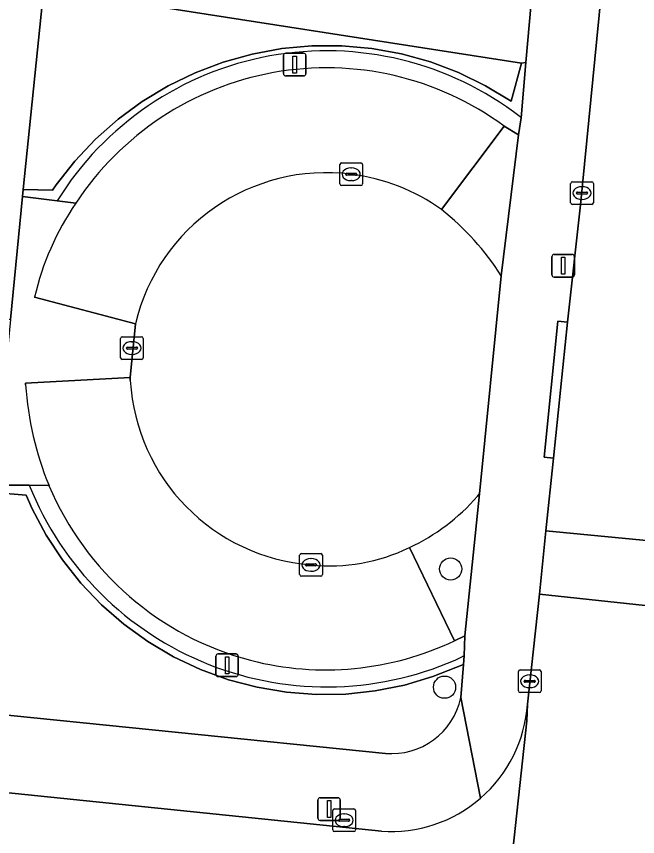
# Model space of a CAD drawing. Extents: x 161354 to 162026, y 386504 to 387460.
# Drawn here: x 161789.51 to 161816.91, y 386938.81 to 386974.98 of the extents above; entities that cross this region are included whole.
import ezdxf

# ---------------------------------------------------------------- set-up
doc = ezdxf.new("R2010")
doc.units = 0
for name, color, linetype in [('IMGEO_Boom', 7, 'Continuous'), ('IMGEO_Groenvoorziening', 7, 'Continuous'), ('IMGEO_Haag', 7, 'Continuous'), ('IMGEO_Kolk', 7, 'Continuous'), ('IMGEO_Lichtmast', 7, 'Continuous'), ('IMGEO_Parkeervlak_open', 7, 'Continuous'), ('IMGEO_Rijbaan_lokaal_open', 7, 'Continuous'), ('IMGEO_Voetpad_open', 7, 'Continuous')]:
    doc.layers.add(name, color=color, linetype=linetype)

msp = doc.modelspace()

# ---------------------------------------------------------------- linework, layer by layer
at = {"layer": 'IMGEO_Boom'}
for centre in [(161808.662, 386950.612), (161808.393, 386945.399)]:
    msp.add_circle(centre, 0.489, dxfattribs=at)
at = {"layer": 'IMGEO_Groenvoorziening'}
for points in [[(161781.371, 386980.133), (161781.322, 386977.922), (161778.694, 386978.31), (161777.903, 386970.606), (161789.006, 386969.465), (161788.696, 386965.846), (161788.255, 386961.746), (161789.244, 386961.616), (161789.772, 386967.045), (161789.803, 386967.343), (161790.657, 386975.66)], [(161812.369, 386977.249), (161793.725, 386979.452), (161793.008, 386976.465), (161792.865, 386975.87), (161811.785, 386972.925), (161811.986, 386972.95)], [(161802.535, 386973.683), (161803.862, 386973.684), (161805.184, 386973.565), (161806.489, 386973.327), (161807.767, 386972.972), (161809.009, 386972.503), (161810.202, 386971.924), (161811.339, 386971.239), (161811.785, 386972.925), (161792.865, 386975.87), (161790.657, 386975.66), (161789.803, 386967.343), (161791.099, 386967.32), (161791.267, 386967.56), (161792.087, 386968.603), (161792.997, 386969.568), (161793.992, 386970.446), (161795.061, 386971.232), (161796.197, 386971.917), (161797.39, 386972.498), (161798.631, 386972.968), (161799.909, 386973.324), (161801.214, 386973.563)]]:
    msp.add_lwpolyline(points, close=True, dxfattribs=at)
for points in [[(161807.767, 386972.972), (161806.489, 386973.327), (161805.184, 386973.565), (161803.862, 386973.684), (161802.535, 386973.683), (161801.214, 386973.563), (161799.909, 386973.324), (161798.631, 386972.968), (161797.39, 386972.498), (161796.197, 386971.917), (161795.061, 386971.232), (161793.992, 386970.446), (161792.997, 386969.568), (161792.087, 386968.603), (161791.267, 386967.56), (161791.099, 386967.32), (161789.803, 386967.343), (161789.772, 386967.045), (161791.308, 386966.85)], [(161811.726, 386970.554), (161811.775, 386970.516), (161811.986, 386972.95), (161811.785, 386972.925), (161811.339, 386971.239), (161810.202, 386971.924), (161809.009, 386972.503), (161807.767, 386972.972)], [(161811.657, 386969.767), (161811.025, 386970.143), (161808.264, 386966.46)], [(161810.895, 386963.54), (161811.657, 386969.767)], [(161792.353, 386949.985), (161791.538, 386951.012), (161790.819, 386952.109), (161790.204, 386953.267), (161789.934, 386953.873), (161788.5, 386953.978), (161787.893, 386947.949), (161787.626, 386947.976), (161787.223, 386944.356), (161805.782, 386942.48)], [(161790.074, 386954.314), (161788.534, 386954.315), (161788.5, 386953.978), (161789.934, 386953.873), (161790.204, 386953.267), (161790.819, 386952.109), (161791.538, 386951.012), (161792.353, 386949.985), (161793.259, 386949.037), (161794.248, 386948.175), (161795.311, 386947.408), (161796.44, 386946.741), (161797.625, 386946.18), (161798.857, 386945.729), (161800.124, 386945.393), (161801.417, 386945.175), (161802.725, 386945.075), (161804.036, 386945.095), (161805.34, 386945.235), (161806.625, 386945.493), (161807.882, 386945.868), (161809.223, 386946.405), (161809.257, 386946.779), (161809.191, 386946.748)], [(161806.843, 386951.561), (161808.84, 386947.45), (161809.291, 386947.664), (161809.942, 386953.93)], [(161809.942, 386953.93), (161809.846, 386953.818)], [(161809.112, 386944.939), (161809.223, 386946.405), (161807.882, 386945.868), (161806.625, 386945.493), (161805.34, 386945.235), (161804.036, 386945.095), (161802.725, 386945.075), (161801.417, 386945.175), (161800.124, 386945.393), (161798.857, 386945.729), (161797.625, 386946.18), (161796.44, 386946.741), (161795.311, 386947.408), (161794.248, 386948.175), (161793.259, 386949.037), (161792.353, 386949.985)]]:
    msp.add_lwpolyline(points, dxfattribs=at)
for centre, radius, start, end in [((161803.188, 386959.49), 13.975, 52.3436, 148.2207), ((161801.094, 386957.355), 11.589, 32.2568, 51.7826), ((161803.196, 386959.535), 14.123, 201.6968, 295.1185), ((161803.029, 386959.761), 9.044, 294.9407, 318.915), ((161806.059, 386945.589), 3.122, 264.9115, 347.9757)]:
    msp.add_arc(centre, radius, start, end, dxfattribs=at)
at = {"layer": 'IMGEO_Haag'}
for points in [[(161807.767, 386972.972), (161806.489, 386973.327), (161805.184, 386973.565), (161803.862, 386973.684), (161802.535, 386973.683), (161801.214, 386973.563), (161799.909, 386973.324), (161798.631, 386972.968), (161797.39, 386972.498), (161796.197, 386971.917), (161795.061, 386971.232), (161793.992, 386970.446), (161792.997, 386969.568), (161792.087, 386968.603), (161791.267, 386967.56), (161791.099, 386967.32), (161789.803, 386967.343), (161789.772, 386967.045), (161791.308, 386966.85)], [(161811.726, 386970.554), (161811.775, 386970.516), (161811.986, 386972.95), (161811.785, 386972.925), (161811.339, 386971.239), (161810.202, 386971.924), (161809.009, 386972.503), (161807.767, 386972.972)]]:
    msp.add_lwpolyline(points, dxfattribs=at)
msp.add_arc((161803.188, 386959.49), 13.975, 52.3436, 148.2207, dxfattribs=at)
at = {"layer": 'IMGEO_Kolk'}
for p, q in [((161803.776, 386967.593), (161803.776, 386968.445)), ((161803.851, 386968.519), (161804.703, 386968.519)), ((161804.777, 386968.445), (161804.777, 386967.593)), ((161804.078, 386968.062), (161804.476, 386968.062)), ((161804.264, 386968.299), (161804.289, 386968.299)), ((161804.035, 386968.013), (161804.035, 386968.025)), ((161804.473, 386967.976), (161804.075, 386967.976)), ((161804.287, 386967.739), (161804.262, 386967.739)), ((161804.519, 386968.025), (161804.519, 386968.013)), ((161804.703, 386967.519), (161803.851, 386967.519)), ((161813.957, 386966.767), (161813.957, 386967.619)), ((161814.032, 386967.693), (161814.884, 386967.693)), ((161814.445, 386967.473), (161814.47, 386967.473)), ((161814.958, 386967.619), (161814.958, 386966.767)), ((161814.216, 386967.187), (161814.216, 386967.199)), ((161814.654, 386967.15), (161814.256, 386967.15)), ((161814.259, 386967.236), (161814.657, 386967.236)), ((161814.7, 386967.199), (161814.7, 386967.187)), ((161814.884, 386966.693), (161814.032, 386966.693)), ((161814.468, 386966.913), (161814.443, 386966.913)), ((161794.179, 386960.854), (161795.031, 386960.854)), ((161794.104, 386959.928), (161794.104, 386960.78)), ((161794.592, 386960.634), (161794.617, 386960.634)), ((161795.105, 386960.78), (161795.105, 386959.928)), ((161794.363, 386960.348), (161794.363, 386960.36)), ((161794.801, 386960.311), (161794.403, 386960.311)), ((161794.406, 386960.397), (161794.804, 386960.397)), ((161794.847, 386960.36), (161794.847, 386960.348)), ((161795.031, 386959.854), (161794.179, 386959.854)), ((161794.615, 386960.074), (161794.59, 386960.074)), ((161802.003, 386950.367), (161802.003, 386951.219)), ((161802.078, 386951.293), (161802.93, 386951.293)), ((161802.491, 386951.073), (161802.516, 386951.073)), ((161803.004, 386951.219), (161803.004, 386950.367)), ((161802.262, 386950.787), (161802.262, 386950.799)), ((161802.7, 386950.75), (161802.302, 386950.75)), ((161802.305, 386950.836), (161802.703, 386950.836)), ((161802.746, 386950.799), (161802.746, 386950.787)), ((161802.514, 386950.513), (161802.489, 386950.513)), ((161802.93, 386950.293), (161802.078, 386950.293)), ((161811.65, 386945.232), (161811.65, 386946.084)), ((161811.725, 386946.158), (161812.577, 386946.158)), ((161812.651, 386946.084), (161812.651, 386945.232)), ((161811.909, 386945.652), (161811.909, 386945.664)), ((161811.952, 386945.701), (161812.35, 386945.701)), ((161812.138, 386945.938), (161812.163, 386945.938)), ((161812.393, 386945.664), (161812.393, 386945.652)), ((161812.347, 386945.615), (161811.949, 386945.615)), ((161812.161, 386945.378), (161812.136, 386945.378)), ((161812.577, 386945.158), (161811.725, 386945.158)), ((161803.465, 386939.104), (161803.465, 386939.956)), ((161803.54, 386940.03), (161804.392, 386940.03)), ((161804.466, 386939.956), (161804.466, 386939.104)), ((161803.724, 386939.524), (161803.724, 386939.536)), ((161804.162, 386939.487), (161803.764, 386939.487)), ((161803.767, 386939.573), (161804.165, 386939.573)), ((161803.953, 386939.81), (161803.978, 386939.81)), ((161804.208, 386939.536), (161804.208, 386939.524)), ((161803.976, 386939.25), (161803.951, 386939.25)), ((161804.392, 386939.03), (161803.54, 386939.03))]:
    msp.add_line(p, q, dxfattribs=at)
for points in [[(161803.776, 386967.593), (161803.776, 386968.445)], [(161803.851, 386968.519), (161804.703, 386968.519)], [(161804.777, 386968.445), (161804.777, 386967.593)], [(161804.703, 386967.519), (161803.851, 386967.519)], [(161813.957, 386966.767), (161813.957, 386967.619)], [(161814.032, 386967.693), (161814.884, 386967.693)], [(161814.958, 386967.619), (161814.958, 386966.767)], [(161814.884, 386966.693), (161814.032, 386966.693)], [(161794.179, 386960.854), (161795.031, 386960.854)], [(161794.104, 386959.928), (161794.104, 386960.78)], [(161795.105, 386960.78), (161795.105, 386959.928)], [(161795.031, 386959.854), (161794.179, 386959.854)], [(161802.003, 386950.367), (161802.003, 386951.219)], [(161802.078, 386951.293), (161802.93, 386951.293)], [(161803.004, 386951.219), (161803.004, 386950.367)], [(161802.93, 386950.293), (161802.078, 386950.293)], [(161811.65, 386945.232), (161811.65, 386946.084)], [(161811.725, 386946.158), (161812.577, 386946.158)], [(161812.651, 386946.084), (161812.651, 386945.232)], [(161812.577, 386945.158), (161811.725, 386945.158)], [(161803.465, 386939.104), (161803.465, 386939.956)], [(161803.54, 386940.03), (161804.392, 386940.03)], [(161804.466, 386939.956), (161804.466, 386939.104)], [(161804.392, 386939.03), (161803.54, 386939.03)]]:
    msp.add_lwpolyline(points, dxfattribs=at)
for centre, radius, start, end in [((161803.853, 386968.443), 0.0765, 91.552, 178.448), ((161803.853, 386968.443), 0.0765, 91.552, 178.448), ((161804.701, 386968.443), 0.0765, 1.552, 88.448), ((161804.701, 386968.443), 0.0765, 1.552, 88.448), ((161804.075, 386968.022), 0.0403, 85.8775, 175.7526), ((161804.48, 386968.024), 0.0386, 1.7309, 96.639), ((161804.072, 386968.012), 0.0366, 178.938, 274.7102), ((161804.476, 386968.019), 0.043, 264.8664, 352.4533), ((161803.853, 386967.595), 0.0765, 181.552, 268.448), ((161803.853, 386967.595), 0.0765, 181.552, 268.448), ((161804.701, 386967.595), 0.0765, 271.552, 358.448), ((161804.701, 386967.595), 0.0765, 271.552, 358.448), ((161814.034, 386967.617), 0.0765, 91.552, 178.448), ((161814.034, 386967.617), 0.0765, 91.552, 178.448), ((161814.882, 386967.617), 0.0765, 1.552, 88.448), ((161814.882, 386967.617), 0.0765, 1.552, 88.448), ((161814.256, 386967.196), 0.0403, 85.8775, 175.7526), ((161814.253, 386967.186), 0.0366, 178.938, 274.7102), ((161814.657, 386967.193), 0.043, 264.8664, 352.4533), ((161814.661, 386967.198), 0.0386, 1.7309, 96.639), ((161814.034, 386966.769), 0.0765, 181.552, 268.448), ((161814.034, 386966.769), 0.0765, 181.552, 268.448), ((161814.882, 386966.769), 0.0765, 271.552, 358.448), ((161814.882, 386966.769), 0.0765, 271.552, 358.448), ((161794.181, 386960.778), 0.0765, 91.552, 178.448), ((161794.181, 386960.778), 0.0765, 91.552, 178.448), ((161795.029, 386960.778), 0.0765, 1.552, 88.448), ((161795.029, 386960.778), 0.0765, 1.552, 88.448), ((161794.403, 386960.357), 0.0403, 85.8775, 175.7526), ((161794.4, 386960.347), 0.0366, 178.938, 274.7102), ((161794.804, 386960.354), 0.043, 264.8664, 352.4533), ((161794.808, 386960.359), 0.0386, 1.7309, 96.639), ((161794.181, 386959.93), 0.0765, 181.552, 268.448), ((161794.181, 386959.93), 0.0765, 181.552, 268.448), ((161795.029, 386959.93), 0.0765, 271.552, 358.448), ((161795.029, 386959.93), 0.0765, 271.552, 358.448), ((161802.08, 386951.217), 0.0765, 91.552, 178.448), ((161802.08, 386951.217), 0.0765, 91.552, 178.448), ((161802.928, 386951.217), 0.0765, 1.552, 88.448), ((161802.928, 386951.217), 0.0765, 1.552, 88.448), ((161802.302, 386950.796), 0.0403, 85.8775, 175.7526), ((161802.299, 386950.786), 0.0366, 178.938, 274.7102), ((161802.703, 386950.793), 0.043, 264.8664, 352.4533), ((161802.707, 386950.798), 0.0386, 1.7309, 96.639), ((161802.08, 386950.369), 0.0765, 181.552, 268.448), ((161802.08, 386950.369), 0.0765, 181.552, 268.448), ((161802.928, 386950.369), 0.0765, 271.552, 358.448), ((161802.928, 386950.369), 0.0765, 271.552, 358.448), ((161811.727, 386946.082), 0.0765, 91.552, 178.448), ((161811.727, 386946.082), 0.0765, 91.552, 178.448), ((161812.575, 386946.082), 0.0765, 1.552, 88.448), ((161812.575, 386946.082), 0.0765, 1.552, 88.448), ((161811.949, 386945.661), 0.0403, 85.8775, 175.7526), ((161811.946, 386945.651), 0.0366, 178.938, 274.7102), ((161812.35, 386945.658), 0.043, 264.8664, 352.4533), ((161812.354, 386945.663), 0.0386, 1.7309, 96.639), ((161811.727, 386945.234), 0.0765, 181.552, 268.448), ((161811.727, 386945.234), 0.0765, 181.552, 268.448), ((161812.575, 386945.234), 0.0765, 271.552, 358.448), ((161812.575, 386945.234), 0.0765, 271.552, 358.448), ((161803.542, 386939.954), 0.0765, 91.552, 178.448), ((161803.542, 386939.954), 0.0765, 91.552, 178.448), ((161804.39, 386939.954), 0.0765, 1.552, 88.448), ((161804.39, 386939.954), 0.0765, 1.552, 88.448), ((161803.764, 386939.533), 0.0403, 85.8775, 175.7526), ((161803.761, 386939.523), 0.0366, 178.938, 274.7102), ((161804.165, 386939.53), 0.043, 264.8664, 352.4533), ((161804.169, 386939.535), 0.0386, 1.7309, 96.639), ((161803.542, 386939.106), 0.0765, 181.552, 268.448), ((161803.542, 386939.106), 0.0765, 181.552, 268.448), ((161804.39, 386939.106), 0.0765, 271.552, 358.448), ((161804.39, 386939.106), 0.0765, 271.552, 358.448)]:
    msp.add_arc(centre, radius, start, end, dxfattribs=at)
for centre, major_axis, ratio, start_param, end_param in [((161804.263, 386968.019), (-0.387, 0.002), 0.722429, 4.712389, 7.853982), ((161804.288, 386968.019), (-0.39, 0.002), 0.717154, 1.570796, 4.712389), ((161814.444, 386967.193), (-0.387, 0.002), 0.722429, 4.712389, 7.853982), ((161814.469, 386967.193), (-0.39, 0.002), 0.717154, 1.570796, 4.712389), ((161794.591, 386960.354), (-0.387, 0.002), 0.722429, 4.712389, 7.853982), ((161794.616, 386960.354), (-0.39, 0.002), 0.717154, 1.570796, 4.712389), ((161802.49, 386950.793), (-0.387, 0.002), 0.722429, 4.712389, 7.853982), ((161802.515, 386950.793), (-0.39, 0.002), 0.717154, 1.570796, 4.712389), ((161812.137, 386945.658), (-0.387, 0.002), 0.722429, 4.712389, 7.853982), ((161812.162, 386945.658), (-0.39, 0.002), 0.717154, 1.570796, 4.712389), ((161803.952, 386939.53), (-0.387, 0.002), 0.722429, 4.712389, 7.853982), ((161803.977, 386939.53), (-0.39, 0.002), 0.717154, 1.570796, 4.712389)]:
    msp.add_ellipse(centre, major_axis=major_axis, ratio=ratio, start_param=start_param, end_param=end_param, dxfattribs=at)
at = {"layer": 'IMGEO_Lichtmast'}
for p, q in [((161801.287, 386972.458), (161801.287, 386973.258)), ((161801.287, 386973.258), (161801.287, 386972.458)), ((161801.387, 386973.358), (161802.177, 386973.358)), ((161802.177, 386973.358), (161801.387, 386973.358)), ((161802.277, 386973.258), (161802.277, 386972.458)), ((161802.277, 386972.458), (161802.277, 386973.258)), ((161802.177, 386972.358), (161801.387, 386972.358)), ((161801.387, 386972.358), (161802.177, 386972.358)), ((161813.231, 386964.486), (161814.021, 386964.486)), ((161814.021, 386964.486), (161813.231, 386964.486)), ((161813.131, 386963.586), (161813.131, 386964.386)), ((161813.131, 386964.386), (161813.131, 386963.586)), ((161814.121, 386964.386), (161814.121, 386963.586)), ((161814.121, 386963.586), (161814.121, 386964.386)), ((161814.021, 386963.486), (161813.231, 386963.486)), ((161813.231, 386963.486), (161814.021, 386963.486)), ((161798.307, 386945.963), (161798.307, 386946.763)), ((161798.307, 386946.763), (161798.307, 386945.963)), ((161798.407, 386946.863), (161799.197, 386946.863)), ((161799.197, 386946.863), (161798.407, 386946.863)), ((161799.297, 386946.763), (161799.297, 386945.963)), ((161799.297, 386945.963), (161799.297, 386946.763)), ((161799.197, 386945.863), (161798.407, 386945.863)), ((161798.407, 386945.863), (161799.197, 386945.863)), ((161802.806, 386939.624), (161802.806, 386940.424)), ((161802.806, 386940.424), (161802.806, 386939.624)), ((161802.906, 386940.524), (161803.696, 386940.524)), ((161803.696, 386940.524), (161802.906, 386940.524)), ((161803.796, 386940.424), (161803.796, 386939.624)), ((161803.796, 386939.624), (161803.796, 386940.424)), ((161803.696, 386939.524), (161802.906, 386939.524)), ((161802.906, 386939.524), (161803.696, 386939.524))]:
    msp.add_line(p, q, dxfattribs=at)
for points in [[(161801.707, 386973.233), (161801.857, 386973.233), (161801.857, 386972.483), (161801.707, 386972.483), (161801.707, 386973.233)], [(161813.551, 386964.361), (161813.701, 386964.361), (161813.701, 386963.611), (161813.551, 386963.611), (161813.551, 386964.361)], [(161798.727, 386946.738), (161798.877, 386946.738), (161798.877, 386945.988), (161798.727, 386945.988), (161798.727, 386946.738)], [(161803.226, 386940.399), (161803.376, 386940.399), (161803.376, 386939.649), (161803.226, 386939.649), (161803.226, 386940.399)]]:
    msp.add_lwpolyline(points, dxfattribs=at)
for centre, start, end in [((161801.387, 386973.258), 90, 180), ((161801.387, 386973.258), 90, 180), ((161802.177, 386973.258), 0, 90), ((161802.177, 386973.258), 360, 90), ((161801.387, 386972.458), 180, 270), ((161801.387, 386972.458), 180, 270), ((161802.177, 386972.458), 270, 0), ((161802.177, 386972.458), 270, 0), ((161813.231, 386964.386), 90, 180), ((161813.231, 386964.386), 90, 180), ((161814.021, 386964.386), 0, 90), ((161814.021, 386964.386), 360, 90), ((161813.231, 386963.586), 180, 270), ((161813.231, 386963.586), 180, 270), ((161814.021, 386963.586), 270, 0), ((161814.021, 386963.586), 270, 0), ((161798.407, 386946.763), 90, 180), ((161798.407, 386946.763), 90, 180), ((161799.197, 386946.763), 0, 90), ((161799.197, 386946.763), 360, 90), ((161798.407, 386945.963), 180, 270), ((161798.407, 386945.963), 180, 270), ((161799.197, 386945.963), 270, 0), ((161799.197, 386945.963), 270, 0), ((161802.906, 386940.424), 90, 180), ((161802.906, 386940.424), 90, 180), ((161803.696, 386940.424), 0, 90), ((161803.696, 386940.424), 360, 90), ((161802.906, 386939.624), 180, 270), ((161802.906, 386939.624), 180, 270), ((161803.696, 386939.624), 270, 0), ((161803.696, 386939.624), 270, 0)]:
    msp.add_arc(centre, 0.1, start, end, dxfattribs=at)
at = {"layer": 'IMGEO_Parkeervlak_open'}
for points in [[(161808.264, 386966.46), (161811.025, 386970.143)], [(161790.307, 386962.593), (161794.76, 386961.421)], [(161794.531, 386958.92), (161794.524, 386959.056), (161789.911, 386958.808), (161789.915, 386958.737)], [(161808.84, 386947.45), (161806.843, 386951.561)]]:
    msp.add_lwpolyline(points, dxfattribs=at)
for centre, radius, start, end in [((161803.188, 386959.489), 13.226, 53.6612, 146.7392), ((161803.186, 386959.433), 8.657, 82.7655, 166.7224), ((161803.212, 386959.429), 8.658, 54.3037, 82.9432), ((161802.201, 386959.846), 12.208, 145.5986, 166.995), ((161803.825, 386959.621), 13.938, 183.6378, 202.4794), ((161803.187, 386959.436), 8.671, 183.4121, 265.492), ((161803.216, 386959.464), 13.316, 202.8574, 255.3084), ((161803.35, 386958.646), 7.899, 263.8597, 296.2451), ((161803.149, 386959.391), 13.228, 255.5089, 295.4823)]:
    msp.add_arc(centre, radius, start, end, dxfattribs=at)
at = {"layer": 'IMGEO_Rijbaan_lokaal_open'}
for points in [[(161824.382, 386995.833), (161824.851, 387000), (161826.039, 387012.426), (161819.068, 387013.13), (161817.769, 387000), (161815.778, 386980.744), (161815.391, 386976.848), (161814.391, 386966.676), (161813.817, 386961.503), (161813.193, 386955.5), (161812.865, 386952.291), (161819.737, 386951.632), (161819.932, 386952.023), (161821.484, 386967.154), (161821.648, 386968.754), (161822.848, 386980.462), (161823.012, 386982.062)], [(161819.737, 386951.632), (161812.865, 386952.291), (161812.576, 386949.497), (161819.44, 386948.763)], [(161816.71, 386920.59), (161817.528, 386928.566), (161817.724, 386930.482), (161818.023, 386933.401), (161818.343, 386936.515), (161819.44, 386948.763), (161812.576, 386949.497), (161812.049, 386944.655), (161812.024, 386943.912), (161810.085, 386925.992), (161809.785, 386923.091), (161808.152, 386907.304), (161805.29, 386878.733), (161812.271, 386878.019), (161814.977, 386903.685)]]:
    msp.add_lwpolyline(points, close=True, dxfattribs=at)
for points in [[(161809.846, 386953.818), (161809.942, 386953.93), (161810.895, 386963.54)], [(161794.76, 386961.421), (161794.524, 386959.056), (161794.531, 386958.92)], [(161805.61, 386939.045), (161751.822, 386944.575), (161751.217, 386937.578), (161771.755, 386935.552), (161775.451, 386935.233), (161804.762, 386932.109)], [(161810.085, 386925.992), (161812.024, 386943.912), (161812.049, 386944.655)]]:
    msp.add_lwpolyline(points, dxfattribs=at)
for centre, radius, start, end in [((161803.186, 386959.433), 8.657, 82.7655, 166.7224), ((161803.212, 386959.429), 8.658, 54.3037, 82.9432), ((161801.094, 386957.355), 11.589, 32.2568, 51.7826), ((161803.187, 386959.436), 8.671, 183.4121, 265.492), ((161803.029, 386959.761), 9.044, 294.9407, 318.915), ((161803.35, 386958.646), 7.899, 263.8597, 296.2451), ((161806.038, 386945.057), 6.025, 310.8954, 356.1734), ((161806.033, 386945.061), 6.031, 265.9802, 310.9054)]:
    msp.add_arc(centre, radius, start, end, dxfattribs=at)
at = {"layer": 'IMGEO_Voetpad_open'}
for points in [[(161823.591, 387085.961), (161822.789, 387078.363), (161822.075, 387072.038), (161822.067, 387072.002), (161821.096, 387062.637), (161820.781, 387059.603), (161817.913, 387031.945), (161815.003, 387003.636), (161814.782, 387001.486), (161814.629, 387000), (161814.419, 386997.799), (161813.981, 386993.203), (161812.638, 386980.591), (161812.369, 386977.249), (161811.986, 386972.95), (161811.775, 386970.516), (161811.657, 386969.767), (161810.895, 386963.54), (161809.942, 386953.93), (161809.291, 386947.664), (161809.257, 386946.779), (161809.223, 386946.405), (161809.112, 386944.939), (161809.982, 386940.503)], [(161812.049, 386944.655), (161812.576, 386949.497), (161812.865, 386952.291), (161813.193, 386955.5), (161812.783, 386955.541), (161813.39, 386961.546), (161813.817, 386961.503), (161814.391, 386966.676), (161815.391, 386976.848), (161814.95, 386976.891), (161815.341, 386980.787), (161815.778, 386980.744), (161817.769, 387000)], [(161811.025, 386970.143), (161811.657, 386969.767), (161811.775, 386970.516), (161811.726, 386970.554)], [(161792.129, 386966.743), (161791.308, 386966.85), (161789.772, 386967.045), (161789.244, 386961.616), (161789.082, 386959.946), (161788.534, 386954.315), (161790.074, 386954.314), (161790.946, 386954.292)], [(161791.308, 386966.85), (161792.129, 386966.743)], [(161794.76, 386961.421), (161790.307, 386962.593)], [(161789.915, 386958.737), (161789.911, 386958.808), (161794.524, 386959.056), (161794.76, 386961.421)], [(161790.946, 386954.292), (161790.074, 386954.314)], [(161727.174, 386948.237), (161733.994, 386946.701), (161735.378, 386946.407), (161742.214, 386945.593), (161751.822, 386944.575), (161805.61, 386939.045)], [(161805.782, 386942.48), (161787.223, 386944.356), (161784.528, 386944.712), (161783.036, 386944.825), (161756.72, 386947.593)], [(161809.191, 386946.748), (161809.257, 386946.779), (161809.291, 386947.664), (161808.84, 386947.45)], [(161809.982, 386940.503), (161809.112, 386944.939)]]:
    msp.add_lwpolyline(points, dxfattribs=at)
msp.add_lwpolyline([(161813.817, 386961.503), (161813.39, 386961.546), (161812.783, 386955.541), (161813.193, 386955.5)], close=True, dxfattribs=at)
for centre, radius, start, end in [((161803.188, 386959.49), 13.975, 52.3436, 148.2207), ((161803.188, 386959.489), 13.226, 53.6612, 146.7392), ((161802.201, 386959.846), 12.208, 145.5986, 166.995), ((161803.825, 386959.621), 13.938, 183.6378, 202.4794), ((161803.196, 386959.535), 14.123, 201.6968, 295.1185), ((161803.216, 386959.464), 13.316, 202.8574, 255.3084), ((161803.149, 386959.391), 13.228, 255.5089, 295.4823), ((161806.059, 386945.589), 3.122, 264.9115, 347.9757), ((161806.038, 386945.057), 6.025, 310.8954, 356.1734), ((161806.033, 386945.061), 6.031, 265.9802, 310.9054)]:
    msp.add_arc(centre, radius, start, end, dxfattribs=at)

doc.saveas('drawing.dxf')
